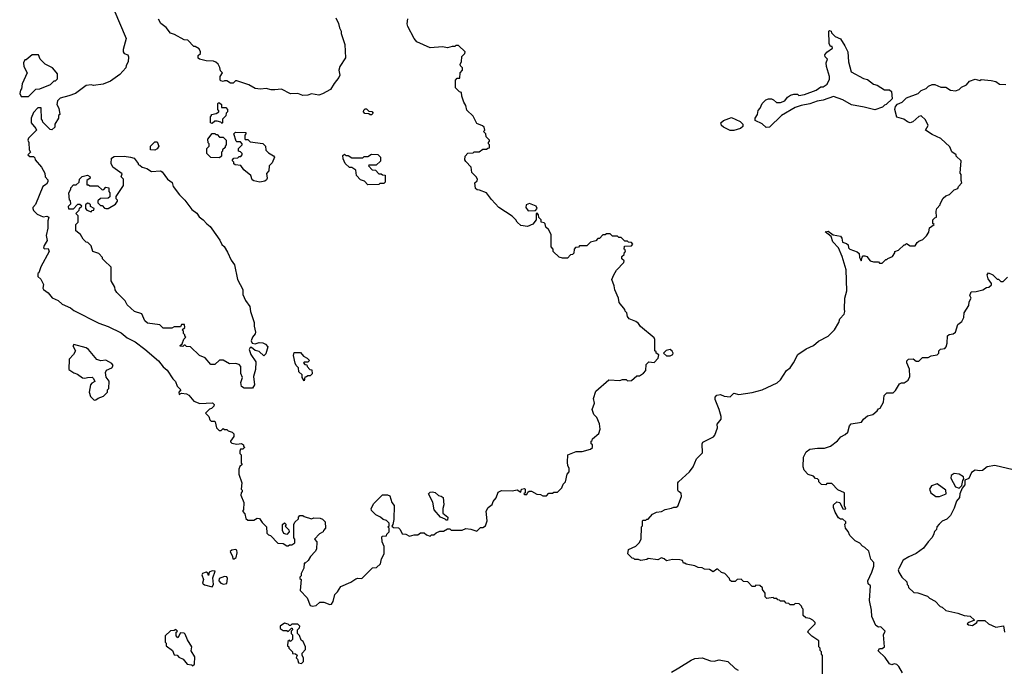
# Model space of a CAD drawing. Extents: x 1861455 to 2058065, y 200073 to 437907.
# Tile 409 of 574: x 2020052 to 2028094, y 306042 to 311348. Entities that reach past the tile are written whole.
import ezdxf

# ---------------------------------------------------------------- set-up
doc = ezdxf.new("R2010")
doc.units = 0

msp = doc.modelspace()

# ---------------------------------------------------------------- linework, layer by layer
at = {"layer": '0CON05XD'}
for points in [[(2020820.7, 311430.7), (2020922.5, 311195), (2020896.7, 311105), (2020897.5, 311085), (2020905, 311072.5), (2020935, 311060), (2020940, 311045), (2020937.5, 311005), (2020922.5, 310975), (2020920, 310955), (2020869.3, 310900.7), (2020795, 310847.5), (2020735, 310822.5), (2020655, 310810), (2020635, 310817.5), (2020595, 310810), (2020507.5, 310745), (2020455, 310726.2), (2020382.7, 310707.3), (2020360, 310685), (2020357, 310657), (2020372.5, 310625), (2020380, 310575), (2020370, 310565), (2020370, 310545), (2020340, 310495), (2020338.3, 310471.7), (2020315, 310450), (2020301.7, 310451.7), (2020241.7, 310511.7), (2020240, 310525), (2020230, 310535), (2020228.3, 310628.3), (2020201.7, 310628.3), (2020165, 310590), (2020147.5, 310545), (2020147.5, 310505), (2020185, 310460), (2020190, 310445), (2020125, 310380), (2020120, 310365), (2020127.5, 310345), (2020130, 310285), (2020140, 310265), (2020120, 310245), (2020135, 310230), (2020165, 310230), (2020175, 310220), (2020180, 310205), (2020230, 310145), (2020257.5, 310095), (2020260, 310065), (2020281.7, 310041.7), (2020282.5, 310025), (2020272.5, 310005), (2020242.5, 309985), (2020181.7, 309838.3), (2020160, 309815), (2020160, 309805), (2020165, 309790), (2020195, 309760), (2020245, 309737.5), (2020275, 309742.5), (2020290, 309735), (2020282.5, 309705), (2020283.3, 309645), (2020270, 309585), (2020277.5, 309545), (2020252.5, 309505), (2020247.5, 309485), (2020255, 309477.5), (2020285, 309480), (2020292.5, 309455), (2020225, 309330), (2020208.3, 309281.7), (2020200, 309275), (2020201.7, 309251.7), (2020225, 309230), (2020246.4, 309186.4), (2020242.5, 309155), (2020247.5, 309145), (2020286.1, 309116.1)], [(2022633.6, 311363.6), (2022657, 311317), (2022663, 311283), (2022677.5, 311255), (2022677.5, 311235), (2022706.7, 311145), (2022713.6, 311036.4), (2022666.2, 310965), (2022660, 310935), (2022666.2, 310895), (2022660, 310875), (2022621.7, 310828.3), (2022592, 310778), (2022525, 310743.3), (2022495, 310732.5), (2022435, 310742.5), (2022405, 310732.5), (2022365, 310730), (2022325, 310746.7), (2022263, 310743), (2022191.7, 310781.7), (2022135, 310776.2), (2022106.4, 310776.4), (2022065, 310786.7), (2022018.3, 310781.7), (2021975, 310787.5), (2021925, 310817.5), (2021825, 310850), (2021815, 310850), (2021795, 310830), (2021775, 310830), (2021745, 310850), (2021725, 310850), (2021715, 310842.5), (2021695, 310850), (2021690, 310855), (2021690, 310885), (2021710, 310915), (2021691.7, 310931.7), (2021687, 310957), (2021672.5, 310985), (2021655, 311002.5), (2021635, 311010), (2021575, 311012.5), (2021520, 311025), (2021510, 311035), (2021510, 311055), (2021528.3, 311071.7), (2021530, 311085), (2021519.3, 311109.3), (2021485, 311130), (2021475, 311130), (2021425, 311180), (2021395, 311182.5), (2021316.7, 311226.7), (2021285, 311237.5), (2021247.5, 311285), (2021206.1, 311316.1), (2021185, 311352.5)], [(2022475, 306562.5), (2022505, 306590), (2022535, 306590), (2022585, 306572.5), (2022600, 306575), (2022612.5, 306595), (2022626.4, 306653.6), (2022647.5, 306675), (2022675, 306720), (2022756.7, 306753.3), (2022798.3, 306781.7), (2022815, 306787.5), (2022847, 306783), (2022935, 306870), (2022967, 306873), (2023000, 306905), (2023007.5, 306945), (2023030, 306985), (2023030, 307045), (2023013, 307083), (2023010, 307125), (2023015, 307130), (2023048.3, 307131.7), (2023050, 307145), (2023070, 307165), (2023070, 307195), (2023060, 307205), (2023070, 307215), (2023070, 307235), (2023047, 307257), (2023020, 307265), (2023000, 307285), (2022960, 307305), (2022925, 307340), (2022922.5, 307355), (2022945, 307397.5), (2023015, 307466.7), (2023055, 307467.5), (2023075, 307460), (2023092.5, 307405), (2023111.7, 307381.7), (2023107, 307267), (2023100, 307225), (2023091.7, 307211.7), (2023105, 307200), (2023147, 307197), (2023160, 307185), (2023175, 307150), (2023207, 307147), (2023235, 307130), (2023275, 307140), (2023305, 307140), (2023325, 307157.5), (2023357, 307157), (2023375, 307140), (2023405, 307130), (2023415, 307140), (2023435, 307140), (2023453, 307157), (2023485, 307170), (2023515, 307170), (2023545, 307190), (2023565, 307190), (2023575, 307180), (2023665, 307180), (2023695, 307192.5), (2023737, 307187), (2023785, 307170), (2023815, 307200), (2023835, 307200), (2023857, 307213), (2023870, 307255), (2023862.5, 307335), (2023877.5, 307365), (2023910.7, 307389.3), (2023918, 307412), (2023945, 307442.5), (2023960.7, 307489.3), (2023987, 307503), (2024075, 307501.2), (2024115, 307507.5), (2024145, 307490), (2024150, 307515), (2024175, 307520), (2024180, 307515), (2024180, 307485), (2024170, 307475), (2024175, 307470), (2024195, 307470), (2024201.7, 307488.3), (2024212.5, 307497.5), (2024233, 307497), (2024275, 307472.5), (2024305, 307470), (2024325, 307460), (2024355, 307460), (2024375, 307480), (2024405, 307480), (2024415, 307490), (2024445, 307490), (2024480, 307525), (2024490, 307555), (2024510, 307575), (2024523, 307637), (2024540, 307655), (2024540, 307685), (2024530, 307705), (2024527.5, 307735), (2024530, 307795), (2024598.3, 307821.7), (2024645, 307822.5), (2024715, 307840), (2024730, 307855), (2024730, 307875), (2024720, 307885), (2024720, 307905), (2024728.3, 307911.7), (2024730, 307925), (2024781.7, 307968.3), (2024792.5, 308005), (2024787, 308047), (2024765, 308100), (2024742.5, 308125), (2024727.5, 308165), (2024747.5, 308215), (2024740, 308255), (2024757.5, 308315), (2024865, 308407.5), (2024955, 308402.5), (2024975, 308410), (2025005, 308410), (2025015, 308400), (2025048.3, 308401.7), (2025091.7, 308438.3), (2025115, 308440), (2025148.3, 308461.7), (2025167, 308483), (2025168.3, 308531.7), (2025190, 308555), (2025235, 308547.5), (2025267.5, 308585), (2025271.7, 308611.7), (2025250, 308625), (2025250, 308635), (2025240, 308645), (2025240, 308735), (2025235, 308750), (2025123.6, 308843.6), (2025105, 308867.5), (2025085, 308882.5), (2025030, 308905), (2025017.5, 308925), (2025010, 308955), (2024998.3, 308968.3), (2024995, 308980), (2024948.3, 309038.3), (2024942.5, 309075), (2024913, 309143), (2024907.5, 309175), (2024887.5, 309225), (2024903.8, 309265), (2024927.7, 309302.3), (2024987.5, 309365), (2024988.3, 309378.3), (2024970, 309395), (2024970, 309415), (2024988.3, 309431.7), (2024991.7, 309448.3), (2025000, 309455), (2024998.3, 309468.3), (2024990, 309475), (2024991.7, 309498.3), (2025048.3, 309501.7), (2025060, 309515), (2025048.3, 309528.3), (2025025, 309530), (2025015, 309540), (2024995, 309540), (2024965, 309570), (2024945, 309570), (2024935, 309580), (2024895, 309580), (2024875, 309600), (2024845, 309600), (2024835, 309590), (2024815, 309590), (2024788.3, 309561.7), (2024775, 309560), (2024757, 309543), (2024715, 309530), (2024685, 309500), (2024625, 309500), (2024615, 309490), (2024591.7, 309488.3), (2024580, 309475), (2024578.3, 309441.7), (2024568.3, 309431.7), (2024551.7, 309428.3), (2024525, 309400), (2024485, 309400), (2024458.3, 309408.3), (2024410, 309455), (2024410, 309475), (2024393, 309493), (2024392.5, 309595), (2024370, 309635), (2024350, 309655), (2024345, 309680), (2024335, 309690), (2024310, 309695), (2024310, 309715), (2024291.7, 309731.7), (2024290, 309755), (2024278.3, 309768.3), (2024270, 309765), (2024270, 309715), (2024243, 309677), (2024200.7, 309659.3), (2024145, 309666.7), (2024115, 309693.3), (2024103.3, 309715), (2024075, 309743.3), (2023966.7, 309815), (2023905, 309880), (2023865, 309933.8), (2023807, 309957), (2023788.3, 309958.3), (2023775, 309970), (2023770, 310015), (2023788.3, 310031.7), (2023790, 310045), (2023780, 310065), (2023745, 310100), (2023740, 310145), (2023695, 310190), (2023687.5, 310205), (2023690, 310235), (2023713, 310257), (2023755, 310260), (2023765, 310270), (2023805, 310270), (2023835, 310290), (2023865, 310290), (2023875, 310300), (2023888.3, 310301.7), (2023890, 310325), (2023880, 310335), (2023880, 310345), (2023890, 310355), (2023890, 310365), (2023861.7, 310391.7), (2023860, 310415), (2023840, 310435), (2023850, 310445), (2023845, 310470), (2023831.7, 310481.7), (2023785, 310500), (2023755, 310560), (2023705, 310610), (2023697, 310647), (2023680, 310675), (2023663, 310723), (2023660, 310755), (2023645, 310760), (2023613, 310793), (2023612.5, 310855), (2023625, 310870), (2023648.3, 310871.7), (2023650, 310915), (2023670, 310935), (2023670, 310955), (2023651.7, 310971.7), (2023650, 310985), (2023660, 311005), (2023663, 311047), (2023688.3, 311071.7), (2023690, 311085), (2023635, 311137.5), (2023615, 311137.5), (2023605, 311130), (2023585, 311130), (2023545, 311117.5), (2023505, 311127.5), (2023405, 311117.5), (2023295, 311167.5), (2023273.3, 311195), (2023222.3, 311292.3), (2023216.7, 311315), (2023222.5, 311355)], [(2026148.3, 310468.3), (2026117, 310497), (2026060, 310525), (2026060, 310545), (2026077, 310573), (2026083, 310607), (2026100, 310625), (2026117, 310663), (2026145, 310692.5), (2026168.3, 310701.7), (2026191.7, 310701.7), (2026210, 310695), (2026233, 310673), (2026265, 310672.5), (2026300, 310685), (2026323.6, 310716.4), (2026348.3, 310731.7), (2026375, 310740), (2026405, 310740), (2026415, 310730), (2026461.7, 310738.3), (2026557, 310773), (2026595, 310800), (2026615, 310800), (2026648.3, 310821.7), (2026667, 310863), (2026667, 310883), (2026642.5, 310965), (2026640, 310995), (2026650, 311025), (2026630, 311045), (2026628.3, 311061.7), (2026645, 311082.5), (2026690, 311115), (2026688.3, 311128.3), (2026675, 311130), (2026663.6, 311153.6), (2026660, 311255), (2026665, 311260), (2026680, 311255), (2026681.7, 311241.7), (2026711.7, 311211.7), (2026755, 311192.5), (2026792.5, 311135), (2026816.7, 311085), (2026820, 311005), (2026843.6, 310923.6), (2026945, 310868), (2026975, 310859.2), (2027025, 310822), (2027055, 310814.2), (2027115, 310776.7), (2027155, 310775.8), (2027171.7, 310761.7), (2027178.3, 310701.7), (2027130, 310655), (2027115, 310650), (2027100, 310635), (2027035, 310612.5), (2026950, 310635), (2026845, 310654), (2026773.9, 310693.9), (2026698.3, 310721.7), (2026615, 310690), (2026565, 310682.5), (2026505, 310660), (2026433.6, 310646.4), (2026385, 310630), (2026273.6, 310566.4), (2026175, 310470), (2026148.3, 310468.3)], [(2020125, 310720), (2020185, 310780), (2020217, 310783), (2020305, 310820), (2020335, 310850), (2020345, 310850), (2020360, 310865), (2020360, 310905), (2020336.4, 310936.4), (2020320, 310955), (2020260, 310985), (2020220, 311025), (2020205, 311060), (2020155, 311060), (2020105, 311020), (2020095, 311020), (2020082.5, 310995), (2020087.5, 310965), (2020112.5, 310915), (2020072.5, 310825), (2020067, 310783), (2020058.3, 310771.7), (2020052.5, 310745), (2020065, 310720), (2020125, 310720)], [(2026298.3, 306598.3), (2026265, 306600), (2026258.3, 306608.3), (2026245, 306610), (2026235, 306620), (2026215, 306620), (2026205, 306630), (2026155, 306620), (2026140, 306635), (2026140, 306665), (2026120, 306695), (2026118.3, 306708.3), (2026098.3, 306728.3), (2026065, 306730), (2026055, 306720), (2026035, 306720), (2025998.3, 306758.3), (2025965, 306760), (2025945, 306780), (2025913, 306777), (2025895, 306760), (2025865, 306760), (2025851.7, 306771.7), (2025850, 306785), (2025810, 306825), (2025783, 306833), (2025755, 306860), (2025745, 306860), (2025715, 306840), (2025687, 306857), (2025645, 306860), (2025625, 306870), (2025593, 306873), (2025567, 306887), (2025495, 306900), (2025485, 306910), (2025475, 306910), (2025465, 306930), (2025445, 306937.5), (2025385, 306938.8), (2025335, 306927.5), (2025316.1, 306946.1), (2025295, 306952.5), (2025265, 306937.5), (2025185, 306947.5), (2025175, 306940), (2025125, 306930), (2025105, 306940), (2025075, 306940), (2025068.3, 306948.3), (2025055, 306950), (2025020, 306985), (2025025, 307020), (2025085, 307047.5), (2025112.5, 307075), (2025127.5, 307105), (2025130, 307205), (2025140, 307215), (2025140, 307255), (2025145, 307260), (2025165, 307260), (2025175, 307270), (2025185, 307270), (2025220.7, 307309.3), (2025253, 307327), (2025295, 307332.5), (2025325, 307347.5), (2025375, 307357.5), (2025395, 307367.5), (2025415, 307367.5), (2025427.5, 307375), (2025457.5, 307455), (2025455, 307480), (2025433.6, 307493.6), (2025427.5, 307505), (2025427.5, 307565), (2025432.5, 307575), (2025522.5, 307655), (2025553.3, 307695), (2025579.3, 307760.7), (2025628.6, 307811.4), (2025626.2, 307883.8), (2025631.7, 307898.3), (2025718.3, 307941.7), (2025730, 307955), (2025752.5, 308015), (2025747.5, 308045), (2025780, 308085), (2025782.5, 308107.5), (2025766.2, 308165), (2025733.3, 308245), (2025733.3, 308265), (2025745, 308282.5), (2025775, 308286.7), (2025805, 308273.3), (2025855, 308267.5), (2025885, 308297.5), (2025925, 308286.7), (2026035, 308303.3), (2026115.9, 308324.1), (2026238.3, 308381.7), (2026265, 308407.5), (2026315, 308482.5), (2026343.9, 308506.1), (2026373.3, 308545), (2026407.5, 308615), (2026475, 308660), (2026535, 308687.5), (2026575, 308722.5), (2026655, 308762.5), (2026707.5, 308815), (2026742.5, 308875), (2026750, 308905), (2026787, 308943), (2026792.5, 308965), (2026787.5, 308985), (2026792.5, 309075), (2026807.5, 309135), (2026802.5, 309305), (2026768.8, 309415), (2026740, 309485), (2026692.5, 309535), (2026678.3, 309578.3), (2026630, 309615), (2026655, 309620), (2026695, 309590), (2026755, 309580), (2026767.5, 309565), (2026771.7, 309531.7), (2026805, 309520), (2026818.3, 309508.3), (2026822.5, 309485), (2026832.5, 309475), (2026891.7, 309451.7), (2026908.3, 309438.3), (2026910, 309405), (2026925, 309380), (2026931.7, 309408.3), (2026941.7, 309418.3), (2026955, 309420), (2026970, 309415), (2026998.3, 309378.3), (2027025, 309370), (2027065, 309370), (2027075, 309360), (2027095, 309360), (2027125, 309390), (2027135, 309390), (2027141.7, 309398.3), (2027180, 309415), (2027200, 309445), (2027200, 309455), (2027230, 309465), (2027275, 309510), (2027285, 309510), (2027295, 309520), (2027325, 309500), (2027365, 309500), (2027381.7, 309528.3), (2027395, 309540), (2027428.3, 309551.7), (2027458.3, 309581.7), (2027477, 309613), (2027483, 309647), (2027520, 309675), (2027510, 309685), (2027510, 309715), (2027525, 309730), (2027540, 309735), (2027537.5, 309785), (2027542.5, 309805), (2027570, 309835), (2027570, 309845), (2027595, 309890), (2027615, 309910), (2027645, 309920), (2027685, 309960), (2027715, 309970), (2027720, 309985), (2027747.5, 310015), (2027740, 310035), (2027740, 310085), (2027732.5, 310095), (2027740, 310195), (2027700, 310235), (2027700, 310245), (2027665, 310270), (2027649.3, 310309.3), (2027575, 310377.5), (2027505, 310410), (2027450, 310445), (2027472.5, 310485), (2027449.1, 310529.1), (2027415, 310562.5), (2027395, 310557.5), (2027347.5, 310515), (2027325, 310506.2), (2027303, 310513), (2027272.5, 310535), (2027215, 310553.3), (2027200, 310615), (2027205, 310640), (2027221.7, 310658.3), (2027260, 310675), (2027295, 310710), (2027390, 310745), (2027415, 310770), (2027455, 310787.5), (2027473.9, 310806.1), (2027505, 310820), (2027525, 310820), (2027575, 310797.5), (2027617, 310797), (2027655, 310772.5), (2027695, 310767.5), (2027725, 310777.5), (2027745, 310797.5), (2027785, 310817.5), (2027810, 310845), (2027855, 310862.5), (2027895, 310852.5), (2027905, 310860), (2027985, 310852.5), (2028025, 310842.5), (2028055, 310822.5), (2028105, 310820)], [(2021705, 310500), (2021695, 310510), (2021665, 310520), (2021645, 310520), (2021625, 310500), (2021610, 310505), (2021610, 310555), (2021620, 310565), (2021620, 310575), (2021657, 310583), (2021680, 310595), (2021680, 310605), (2021670, 310615), (2021670, 310665), (2021675, 310670), (2021685, 310670), (2021700, 310655), (2021701.7, 310631.7), (2021735, 310630), (2021750, 310615), (2021750, 310595), (2021740, 310585), (2021737, 310563), (2021710, 310535), (2021710, 310505), (2021705, 310500)], [(2022925, 310570), (2022915, 310570), (2022905, 310580), (2022871.7, 310581.7), (2022860, 310595), (2022861.7, 310608.3), (2022875, 310620), (2022885, 310620), (2022905, 310600), (2022928.3, 310598.3), (2022940, 310585), (2022925, 310570)], [(2025885, 310442.9), (2025855, 310442.9), (2025800.5, 310470.5), (2025785, 310483.3), (2025778, 310505), (2025800, 310525), (2025865, 310549.1), (2025936.2, 310516.2), (2025959.2, 310495), (2025957.5, 310475), (2025939.4, 310460.6), (2025885, 310442.9)], [(2021685, 310220), (2021613, 310223), (2021580, 310255), (2021580, 310295), (2021600, 310315), (2021600, 310335), (2021593, 310343), (2021588.3, 310371.7), (2021625, 310420), (2021645, 310420), (2021655, 310410), (2021665, 310410), (2021685, 310390), (2021715, 310390), (2021740, 310365), (2021740, 310325), (2021730, 310315), (2021730, 310305), (2021710, 310285), (2021710, 310275), (2021700, 310265), (2021700, 310235), (2021685, 310220)], [(2022015, 310022.5), (2021965, 310032.5), (2021950.7, 310040.7), (2021940, 310075), (2021881.7, 310121.7), (2021858.3, 310158.3), (2021813, 310163), (2021801.7, 310171.7), (2021800, 310185), (2021790, 310195), (2021790, 310205), (2021801.7, 310218.3), (2021835, 310220), (2021845, 310230), (2021858.3, 310231.7), (2021870, 310245), (2021870, 310255), (2021855, 310270), (2021840, 310275), (2021840, 310295), (2021870, 310325), (2021870, 310335), (2021855, 310350), (2021825, 310350), (2021820, 310355), (2021800, 310415), (2021815, 310430), (2021898.3, 310428.3), (2021900, 310415), (2021890, 310405), (2021890, 310375), (2021895, 310370), (2021915, 310370), (2021935, 310350), (2022037, 310337), (2022060, 310315), (2022061.7, 310281.7), (2022085, 310260), (2022125, 310237.5), (2022132.5, 310225), (2022115, 310180), (2022090, 310155), (2022087, 310113), (2022068.3, 310091.7), (2022072.5, 310055), (2022068.3, 310041.7), (2022055, 310030), (2022015, 310022.5)], [(2021155, 310282.5), (2021120, 310285), (2021120, 310315), (2021155, 310350), (2021175, 310350), (2021190, 310315), (2021176.4, 310293.6), (2021155, 310282.5)], [(2021955, 308337.5), (2021885, 308340), (2021863.1, 308353.1), (2021859.4, 308385), (2021871.8, 308425), (2021858.5, 308458.5), (2021859.2, 308515), (2021845, 308532.5), (2021815, 308538.9), (2021765, 308537.5), (2021715, 308567.5), (2021685, 308567.5), (2021645, 308533.3), (2021613, 308533), (2021566.4, 308586.4), (2021520, 308605), (2021447, 308677), (2021415, 308680), (2021405, 308690), (2021395, 308690), (2021385, 308680), (2021361.7, 308681.7), (2021361.7, 308688.3), (2021378.3, 308701.7), (2021391.7, 308738.3), (2021410, 308755), (2021400, 308765), (2021400, 308775), (2021390, 308785), (2021390, 308805), (2021380, 308815), (2021400, 308835), (2021398.3, 308858.3), (2021375, 308860), (2021365, 308840), (2021315, 308840), (2021295, 308830), (2021225, 308830), (2021197, 308857), (2021095, 308870), (2021075, 308890), (2021050, 308945), (2020990, 308965), (2020930.7, 309020.7), (2020913, 309053), (2020845, 309120), (2020833, 309143), (2020830, 309165), (2020800, 309215), (2020798.3, 309328.3), (2020741.7, 309381.7), (2020730, 309395), (2020730, 309405), (2020698.3, 309438.3), (2020650, 309455), (2020635, 309500), (2020608.3, 309528.3), (2020595, 309530), (2020570, 309555), (2020550, 309595), (2020510, 309625), (2020510, 309675), (2020530, 309695), (2020530, 309745), (2020510, 309765), (2020538.3, 309791.7), (2020541.7, 309808.3), (2020560, 309825), (2020545, 309840), (2020525, 309840), (2020488.3, 309801.7), (2020455, 309800), (2020450, 309825), (2020470, 309845), (2020468.3, 309868.3), (2020460, 309875), (2020452.5, 309935), (2020470, 309965), (2020470, 309975), (2020491.7, 309998.3), (2020515, 310000), (2020538.3, 310021.7), (2020540, 310045), (2020561.7, 310068.3), (2020605, 310077.5), (2020626.4, 310066.4), (2020627.5, 310055), (2020600, 310035), (2020600, 310000), (2020615, 310000), (2020625, 309990), (2020691.7, 309991.7), (2020725, 309960), (2020738.3, 309961.7), (2020755, 309980), (2020780, 309975), (2020780, 309945), (2020790, 309935), (2020788.3, 309901.7), (2020775, 309890), (2020711.7, 309888.3), (2020691.7, 309868.3), (2020691.7, 309851.7), (2020711.7, 309831.7), (2020725, 309830), (2020745, 309810), (2020755, 309807.5), (2020775, 309807.5), (2020835, 309842.5), (2020850, 309865), (2020850, 309875), (2020840, 309885), (2020840, 309905), (2020900, 309995), (2020900, 310045), (2020880, 310065), (2020888.3, 310088.3), (2020813, 310143), (2020800, 310175), (2020803, 310217), (2020825, 310230), (2020905, 310232.5), (2020956.4, 310226.4), (2020986.4, 310216.4), (2021020, 310175), (2021020, 310165), (2021035, 310160), (2021053, 310143), (2021091.7, 310131.7), (2021128.3, 310108.3), (2021203.6, 310113.6), (2021215, 310106.2), (2021260, 310045), (2021298.8, 310018.8), (2021306.2, 309985), (2021358, 309918), (2021402.5, 309875), (2021457.8, 309797.8), (2021498.9, 309768.9), (2021518.8, 309738.8), (2021550, 309715), (2021579.8, 309679.8), (2021609.3, 309659.3), (2021620.9, 309640.9), (2021687.6, 309547.6), (2021702.2, 309512.2), (2021721.2, 309495), (2021750.7, 309450.7), (2021780, 309385), (2021805.9, 309345.9), (2021830, 309225), (2021874, 309145), (2021876.2, 309105), (2021896.1, 309056.1), (2021932.5, 309005), (2021937.5, 308965), (2021966.2, 308875), (2021966.2, 308845), (2021977.5, 308795), (2021976.7, 308783.3), (2021952.5, 308755), (2021942.5, 308725), (2021950, 308705), (2021975, 308700), (2022008.3, 308711.7), (2022039.3, 308709.3), (2022059.3, 308699.3), (2022080, 308675), (2022061.7, 308618.3), (2022045, 308602.5), (2022009.2, 308639.2), (2021976.1, 308646.1), (2021945, 308670), (2021935, 308670), (2021927.5, 308655), (2021941.2, 308615), (2021981.2, 308555), (2021977.7, 308492.3), (2021962.5, 308435), (2021970, 308365), (2021955, 308337.5)], [(2022895, 310000), (2022868.3, 310028.3), (2022835, 310040), (2022802.5, 310075), (2022798.3, 310118.3), (2022765, 310140), (2022745, 310140), (2022710, 310175), (2022693, 310213), (2022691.7, 310238.3), (2022705, 310250), (2022715, 310240), (2022735, 310240), (2022765, 310220), (2022855, 310220), (2022865, 310230), (2022895, 310230), (2022925, 310250), (2022978.3, 310248.3), (2023000, 310225), (2022998.3, 310191.7), (2022965, 310160), (2022905, 310160), (2022900, 310155), (2022931.7, 310121.7), (2022958.3, 310118.3), (2022985, 310090), (2023005, 310090), (2023015, 310080), (2023038.3, 310078.3), (2023038.3, 310021.7), (2023025, 310010), (2022995, 310010), (2022985, 310002.5), (2022895, 310000)], [(2020635, 309780), (2020645, 309790), (2020658.3, 309791.7), (2020660, 309805), (2020631.7, 309821.7), (2020630, 309835), (2020618.3, 309848.3), (2020605, 309850), (2020590, 309835), (2020590, 309805), (2020601.7, 309791.7), (2020635, 309780)], [(2024205, 309787.5), (2024265, 309790), (2024277.5, 309805), (2024270, 309825), (2024216.2, 309846.2), (2024190, 309835), (2024186.7, 309815), (2024205, 309787.5)], [(2027262.5, 306015), (2027233.3, 306065), (2027215, 306082.5), (2027195, 306087.5), (2027175, 306080), (2027155, 306087.5), (2027119.3, 306139.3), (2027063, 306193), (2027075, 306212.5), (2027097.3, 306212.7), (2027115.8, 306225), (2027106.7, 306325), (2027120, 306355), (2027085, 306390), (2027065, 306387.5), (2027045, 306400), (2027012, 306475), (2027010, 306525), (2026993.3, 306605), (2027000, 306725), (2026981.7, 306741.7), (2026980, 306765), (2027012.5, 306835), (2027027.5, 306885), (2027027.5, 306915), (2027003, 306943), (2026986.1, 307006.1), (2026955, 307037.5), (2026935, 307047.5), (2026915, 307073.3), (2026875, 307092.5), (2026832.5, 307135), (2026818.3, 307168.3), (2026797.5, 307195), (2026792.5, 307227.5), (2026800, 307235), (2026798.3, 307248.3), (2026775, 307270), (2026755, 307270), (2026740.7, 307280.7), (2026712.5, 307325), (2026700, 307365), (2026700, 307385), (2026725, 307410), (2026750, 307405), (2026775, 307352.5), (2026795, 307350), (2026800, 307355), (2026787.5, 307375), (2026787.5, 307485), (2026735, 307507.5), (2026685, 307560), (2026645, 307560), (2026635, 307550), (2026601.7, 307551.7), (2026580, 307575), (2026578.3, 307588.3), (2026568.3, 307598.3), (2026551.7, 307601.7), (2026535, 307620), (2026493, 307633), (2026458.3, 307668.3), (2026450, 307695), (2026452.5, 307775), (2026475, 307820), (2026505, 307840), (2026569.3, 307849.3), (2026625, 307850), (2026673.8, 307865), (2026730.9, 307909.1), (2026758.3, 307941.7), (2026795, 307961.2), (2026815, 307980), (2026828.3, 308031.7), (2026841.7, 308048.3), (2026928.3, 308061.7), (2026944.1, 308085.9), (2026975, 308113.3), (2027020, 308125), (2027056.4, 308153.6), (2027065, 308170), (2027080, 308175), (2027106.4, 308223.6), (2027111.7, 308278.3), (2027135, 308300), (2027185, 308300), (2027205, 308320), (2027237, 308373), (2027255, 308382.5), (2027275, 308382.5), (2027307.5, 308405), (2027322.5, 308435), (2027320, 308495), (2027297.5, 308545), (2027298.3, 308561.7), (2027310, 308575), (2027349.3, 308579.3), (2027375, 308560), (2027395, 308560), (2027425, 308590), (2027471.7, 308588.3), (2027495, 308602.5), (2027545, 308610), (2027560, 308625), (2027560, 308645), (2027571.7, 308658.3), (2027607, 308663), (2027620, 308675), (2027627.5, 308705), (2027630, 308765), (2027643, 308777), (2027675, 308782.5), (2027693.8, 308796.2), (2027715, 308860), (2027746.4, 308883.6), (2027762.5, 308915), (2027766.7, 308955), (2027803.3, 309015), (2027807.5, 309045), (2027822.5, 309075), (2027813.3, 309095), (2027822.5, 309125), (2027865, 309127.5), (2027917, 309143), (2027948.3, 309161.7), (2027967, 309163), (2027988.3, 309181.7), (2027990, 309195), (2027963, 309233), (2027952.5, 309265), (2027965, 309280), (2028000, 309265), (2028035, 309230), (2028045, 309230), (2028065, 309210), (2028085, 309210), (2028120, 309245)], [(2020286.1, 309116.1), (2020317.7, 309077.7), (2020366.1, 309056.1), (2020400, 309025), (2020466.1, 308996.1), (2020495, 308972.5), (2020699.3, 308869.3), (2020775, 308842.5), (2020880.7, 308790.7), (2020929.3, 308749.3), (2020995, 308717.5), (2021075, 308657.5), (2021185, 308562.5), (2021225, 308512.5), (2021257.5, 308485), (2021302.5, 308415), (2021323.6, 308393.6), (2021337.5, 308355), (2021367.5, 308325), (2021352.5, 308305), (2021355, 308287.5), (2021375, 308297.5), (2021415, 308292.5), (2021435, 308282.5), (2021475, 308232.5), (2021523, 308213), (2021628.3, 308218.3), (2021640, 308205), (2021638.3, 308191.7), (2021618.3, 308171.7), (2021601.7, 308168.3), (2021570, 308135), (2021598.3, 308108.3), (2021605, 308080), (2021615, 308070), (2021645, 308070), (2021650, 308065), (2021660, 308015), (2021681.7, 307991.7), (2021698.3, 307991.7), (2021715, 308010), (2021725, 308000), (2021745, 308000), (2021755, 307990), (2021788.3, 307978.3), (2021800, 307965), (2021800, 307945), (2021773, 307907), (2021775, 307900), (2021785, 307890), (2021825, 307882.5), (2021865, 307887.5), (2021880, 307875), (2021880, 307865), (2021890, 307855), (2021881.7, 307848.3), (2021875, 307840), (2021855, 307840), (2021850, 307825), (2021850, 307805), (2021860, 307795), (2021860, 307725), (2021870, 307715), (2021851.7, 307698.3), (2021843, 307677), (2021843.3, 307635), (2021867.5, 307565), (2021860, 307515), (2021870, 307505), (2021870, 307495), (2021860, 307485), (2021857.5, 307465), (2021882.5, 307405), (2021880, 307345), (2021872.5, 307335), (2021891.7, 307311.7), (2021900, 307275), (2021915, 307260), (2021965, 307260), (2021993, 307277), (2022010, 307275), (2022031.7, 307241.7), (2022067, 307207), (2022070, 307155), (2022085, 307140), (2022100, 307135), (2022161.7, 307071.7), (2022205, 307070), (2022235, 307050), (2022245, 307050), (2022255, 307060), (2022275, 307060), (2022300, 307075), (2022300, 307105), (2022290, 307115), (2022290, 307225), (2022300, 307245), (2022328.3, 307271.7), (2022330, 307285), (2022341.7, 307298.3), (2022365, 307300), (2022375, 307290), (2022435, 307272.5), (2022455, 307280), (2022507, 307277), (2022525, 307270), (2022547, 307247), (2022550, 307195), (2022533, 307177), (2022530, 307165), (2022501.7, 307148.3), (2022460, 307105), (2022480, 307085), (2022477, 307023), (2022466.4, 307003.6), (2022427.5, 306965), (2022409.3, 306930.7), (2022385, 306910), (2022375, 306910), (2022371.7, 306868.3), (2022352.5, 306825), (2022350, 306805), (2022340, 306795), (2022340, 306785), (2022350, 306775), (2022342.5, 306685), (2022400, 306625), (2022423.6, 306563.6), (2022445, 306557.5), (2022475, 306562.5)], [(2020661.7, 308241.7), (2020675, 308242.5), (2020693, 308257), (2020737, 308273), (2020770, 308305), (2020770, 308325), (2020780, 308335), (2020782.5, 308395), (2020758.3, 308428.3), (2020753.9, 308466.1), (2020762.5, 308485), (2020805.5, 308504.5), (2020815.8, 308525), (2020805, 308539.2), (2020755, 308568.8), (2020715, 308561.2), (2020683.1, 308573.1), (2020615, 308653.3), (2020595, 308668.8), (2020493.3, 308696.7), (2020487.5, 308685), (2020507.5, 308645), (2020492.5, 308615), (2020457.5, 308575), (2020455, 308490), (2020495, 308463.3), (2020525, 308453.3), (2020565, 308424), (2020585, 308420), (2020605, 308426.7), (2020645, 308427.5), (2020656.4, 308416.4), (2020667, 308393), (2020640.7, 308379.3), (2020630, 308365), (2020620, 308305), (2020631.7, 308271.7), (2020661.7, 308241.7)], [(2022375, 308400), (2022360, 308425), (2022358.3, 308448.3), (2022333, 308473), (2022330, 308505), (2022310, 308525), (2022303, 308543), (2022287.5, 308605), (2022295, 308630), (2022345, 308630), (2022370.7, 308600.7), (2022400, 308585), (2022420, 308565), (2022405, 308550), (2022375, 308550), (2022370, 308545), (2022381.7, 308531.7), (2022398.3, 308528.3), (2022400, 308515), (2022421.7, 308491.7), (2022438.3, 308488.3), (2022440, 308455), (2022425, 308440), (2022405, 308440), (2022395, 308430), (2022381.7, 308428.3), (2022375, 308400)], [(2025365, 308602.5), (2025385.7, 308614.3), (2025388.8, 308625), (2025381.7, 308641.7), (2025365, 308653.3), (2025333, 308647), (2025310, 308625), (2025334, 308604), (2025365, 308602.5)], [(2028165, 307671.2), (2028015, 307707.5), (2027953, 307697), (2027915, 307667.5), (2027895, 307662.5), (2027855, 307670), (2027825, 307650), (2027805, 307600), (2027771.7, 307588.3), (2027771.7, 307548.3), (2027748.3, 307521.7), (2027730, 307475), (2027727.5, 307445), (2027702.5, 307415), (2027685, 307360), (2027655, 307300), (2027625, 307270), (2027585, 307252.5), (2027560.7, 307229.3), (2027543, 307207), (2027540, 307185), (2027523, 307167), (2027515, 307140), (2027502.5, 307115), (2027472.5, 307085), (2027435, 307033.3), (2027375, 306987.5), (2027315, 306962.5), (2027267, 306933), (2027233, 306867), (2027227.5, 306855), (2027232.5, 306835), (2027257.5, 306795), (2027298.3, 306758.3), (2027300, 306735), (2027308.3, 306728.3), (2027311.7, 306711.7), (2027355, 306670), (2027387, 306667), (2027465, 306640), (2027483, 306623), (2027529.3, 306599.3), (2027570, 306555), (2027585, 306550), (2027615, 306522.5), (2027715, 306500), (2027765, 306482.5), (2027816.1, 306476.1), (2027850, 306445), (2027803.9, 306426.1), (2027790, 306415), (2027800, 306405), (2027835, 306400), (2027870, 306425), (2027875, 306440), (2027935, 306440), (2027963.9, 306413.9), (2028025, 306387.5), (2028086.7, 306396.7), (2028096.2, 306345)], [(2027725, 307523.3), (2027747.5, 307542.5), (2027754, 307585), (2027763, 307597), (2027760, 307615), (2027725, 307636.2), (2027685, 307641.2), (2027660, 307625), (2027656.2, 307605), (2027694.2, 307534.2), (2027725, 307523.3)], [(2027565, 307453.3), (2027620, 307475), (2027616.4, 307506.4), (2027546.4, 307556.4), (2027497.7, 307542.3), (2027482.5, 307515), (2027493.2, 307483.2), (2027535, 307453.3), (2027565, 307453.3)], [(2023545, 307260), (2023535, 307260), (2023528.3, 307268.3), (2023490, 307285), (2023437.5, 307345), (2023426.4, 307406.4), (2023392.5, 307475), (2023405, 307490), (2023425, 307492.5), (2023445, 307486.7), (2023473, 307463), (2023495, 307457.5), (2023510, 307445), (2023516.7, 307385), (2023507.5, 307355), (2023508.3, 307318.3), (2023550, 307285), (2023545, 307260)], [(2022235, 307142.5), (2022210.7, 307150.7), (2022197.5, 307175), (2022200, 307225), (2022215, 307240), (2022230, 307225), (2022221.7, 307211.7), (2022251.7, 307181.7), (2022252.5, 307165), (2022235, 307142.5)], [(2021793.6, 306943.6), (2021805, 306943.8), (2021820, 306955), (2021829.4, 306995), (2021827.1, 307015), (2021815, 307022), (2021785, 307016.7), (2021772.5, 307005), (2021790.8, 306965), (2021793.6, 306943.6)], [(2021625, 306716.2), (2021634, 306735), (2021630.7, 306789.3), (2021650, 306845), (2021625, 306846.2), (2021600, 306835), (2021595, 306810), (2021588.3, 306828.3), (2021576.4, 306836.4), (2021546.7, 306825), (2021540.8, 306815), (2021553.3, 306775), (2021546, 306745), (2021549.7, 306739.7), (2021561.7, 306731.7), (2021625, 306716.2)], [(2021717, 306737), (2021745, 306742.5), (2021750, 306785), (2021745, 306798), (2021725, 306800.8), (2021682.5, 306785), (2021680, 306765), (2021696.4, 306746.4), (2021717, 306737)], [(2026610, 306005), (2026607.5, 306155), (2026600, 306165), (2026600, 306185), (2026590, 306195), (2026590, 306215), (2026580, 306225), (2026580, 306275), (2026522, 306312), (2026490, 306345), (2026495, 306360), (2026550, 306415), (2026550, 306425), (2026530, 306445), (2026505, 306457.5), (2026473, 306463), (2026451.7, 306481.7), (2026450, 306535), (2026441.7, 306541.7), (2026438.3, 306558.3), (2026418.3, 306578.3), (2026385, 306580), (2026375, 306570), (2026345, 306570), (2026335, 306580), (2026311.7, 306581.7), (2026298.3, 306598.3)], [(2021465, 306070), (2021480, 306085), (2021482.5, 306145), (2021453, 306193), (2021457.5, 306225), (2021423, 306283), (2021405, 306330), (2021395, 306337.5), (2021365, 306340), (2021345, 306300), (2021330, 306315), (2021330, 306345), (2021340, 306355), (2021328.3, 306368.3), (2021315, 306360), (2021283, 306357), (2021240, 306315), (2021240, 306265), (2021250, 306255), (2021250, 306235), (2021300, 306195), (2021315, 306160), (2021338.3, 306158.3), (2021353, 306143), (2021386.4, 306126.4), (2021420, 306085), (2021455, 306080), (2021465, 306070)], [(2022355, 306090), (2022370, 306105), (2022370, 306135), (2022360, 306155), (2022360, 306175), (2022387, 306203), (2022387.5, 306225), (2022368.3, 306268.3), (2022351.7, 306281.7), (2022338.3, 306318.3), (2022320, 306335), (2022320, 306365), (2022338.3, 306381.7), (2022340, 306395), (2022325, 306410), (2022275, 306410), (2022265, 306400), (2022255, 306400), (2022245, 306410), (2022215, 306420), (2022180, 306395), (2022180, 306375), (2022205, 306360), (2022235, 306360), (2022245, 306350), (2022271.7, 306378.3), (2022278.3, 306378.3), (2022280, 306365), (2022270, 306355), (2022270, 306335), (2022280, 306325), (2022280, 306285), (2022265, 306270), (2022255, 306280), (2022241.7, 306268.3), (2022240, 306235), (2022250, 306225), (2022250, 306215), (2022280, 306185), (2022281.7, 306171.7), (2022305, 306170), (2022318.3, 306158.3), (2022310, 306135), (2022320, 306125), (2022330, 306095), (2022355, 306090)], [(2025375, 306020), (2025435, 306053.3), (2025535, 306116.7), (2025565, 306130), (2025625, 306137.5), (2025695, 306111.2), (2025725, 306110), (2025765, 306120), (2025836.1, 306106.1), (2025895, 306050), (2025920, 306035)]]:
    msp.add_lwpolyline(points, dxfattribs=at)

doc.saveas('drawing.dxf')
